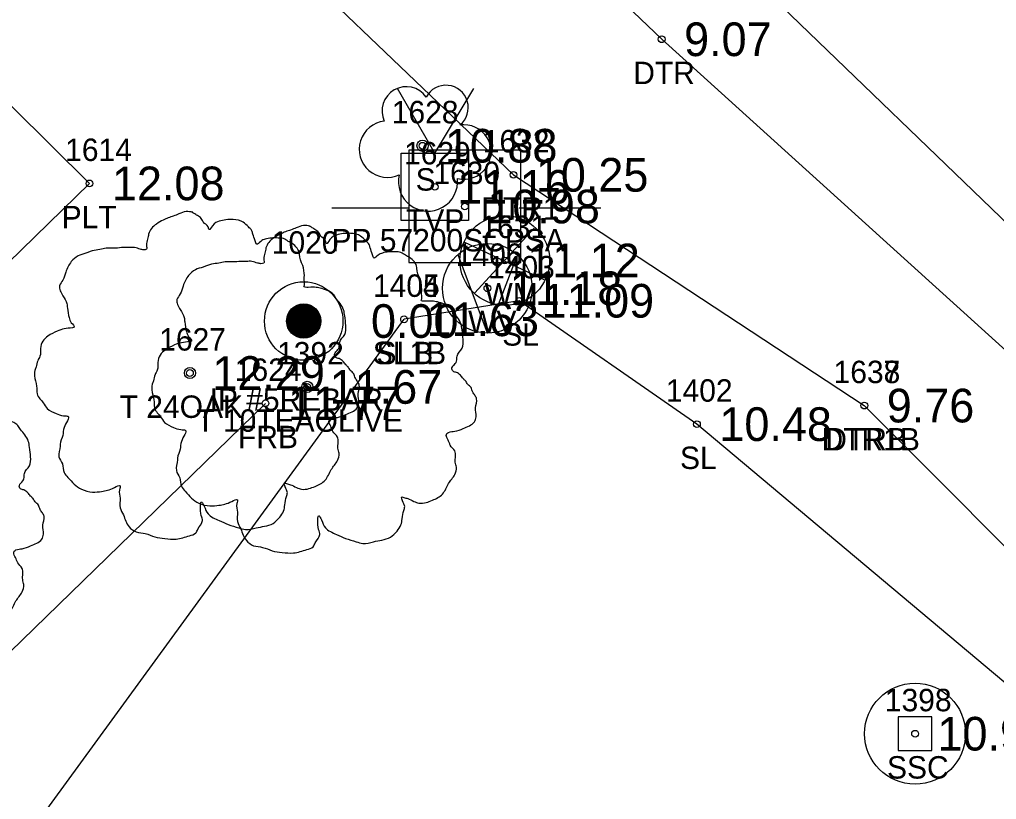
# Model space of a CAD drawing. Extents: x 2608598 to 2610682, y 641451 to 643526.
# Drawn here: x 2608849.74 to 2608893.31, y 643255.02 to 643289.78 of the extents above; entities that cross this region are included whole.
import ezdxf

# ---------------------------------------------------------------- set-up
doc = ezdxf.new("R2010")
doc.units = 0
for name, color, linetype in [('RD_EX_BldgApp', 7, 'Continuous'), ('RD_EX_BldgApp_txCode', 7, 'Continuous'), ('RD_EX_DV_Prop_txCode', 7, 'Continuous'), ('RD_EX_DV_PropPin', 7, 'Continuous'), ('RD_EX_Fence_Other', 7, 'Continuous'), ('RD_EX_Fence_Other_txCode', 7, 'Continuous'), ('RD_EX_H2O', 7, 'Continuous'), ('RD_EX_H2O_txCode', 7, 'Continuous'), ('RD_EX_Road', 7, 'Continuous'), ('RD_EX_TX_BldgApp_ELEV', 7, 'Continuous'), ('RD_EX_TX_DV_Prop_ELEV', 7, 'Continuous'), ('RD_EX_TX_Fence_Other_ELEV', 7, 'Continuous'), ('RD_EX_TX_H2O_ELEV', 7, 'Continuous'), ('RD_EX_TX_UT_ELEV', 7, 'Continuous'), ('RD_EX_TX_VEG_ELEV', 7, 'Continuous'), ('RD_EX_UT', 7, 'Continuous'), ('RD_EX_UT_txCode', 7, 'Continuous'), ('RD_EX_VEG', 7, 'Continuous'), ('RD_EX_VEG_txCode', 7, 'Continuous'), ('RD_HC_Survey_ELEV', 7, 'Continuous'), ('RD_SMD_Locator', 7, 'Continuous')]:
    doc.layers.add(name, color=color, linetype=linetype)

msp = doc.modelspace()

# ---------------------------------------------------------------- linework, layer by layer
at = {"layer": 'RD_EX_BldgApp'}
msp.add_lwpolyline([(2608782.007, 643313.14), (2608787.031, 643319.174), (2608796.295, 643327.605), (2608820.69, 643304.856), (2608835.733, 643299.436), (2608852.861, 643282.476), (2608829.792, 643260.004)], dxfattribs=at)
at = {"layer": 'RD_EX_DV_PropPin'}
for p, q in [((2608862.099, 643275.649), (2608862.099, 643277.034)), ((2608862.134, 643275.634), (2608862.134, 643277.049)), ((2608862.169, 643275.621), (2608862.169, 643277.062)), ((2608862.204, 643275.61), (2608862.204, 643277.073)), ((2608862.239, 643275.601), (2608862.239, 643277.082)), ((2608862.274, 643275.594), (2608862.274, 643277.09)), ((2608862.309, 643275.588), (2608862.309, 643277.095)), ((2608862.344, 643275.584), (2608862.344, 643277.099)), ((2608862.379, 643275.581), (2608862.379, 643277.102)), ((2608862.414, 643275.581), (2608862.414, 643277.103)), ((2608862.449, 643275.581), (2608862.449, 643277.102)), ((2608862.484, 643275.584), (2608862.484, 643277.099)), ((2608862.519, 643275.588), (2608862.519, 643277.095)), ((2608862.554, 643275.594), (2608862.554, 643277.09)), ((2608862.589, 643275.601), (2608862.589, 643277.082)), ((2608862.624, 643275.61), (2608862.624, 643277.073)), ((2608862.659, 643275.621), (2608862.659, 643277.062)), ((2608862.694, 643275.634), (2608862.694, 643277.049)), ((2608862.729, 643275.649), (2608862.729, 643277.034)), ((2608861.714, 643276.044), (2608861.714, 643276.64)), ((2608861.749, 643275.972), (2608861.749, 643276.711)), ((2608861.784, 643275.915), (2608861.784, 643276.768)), ((2608861.819, 643275.868), (2608861.819, 643276.816)), ((2608861.854, 643275.827), (2608861.854, 643276.857)), ((2608861.889, 643275.791), (2608861.889, 643276.892)), ((2608861.924, 643275.76), (2608861.924, 643276.924)), ((2608861.959, 643275.732), (2608861.959, 643276.952)), ((2608861.994, 643275.707), (2608861.994, 643276.976)), ((2608862.029, 643275.685), (2608862.029, 643276.998)), ((2608862.064, 643275.666), (2608862.064, 643277.017)), ((2608862.764, 643275.666), (2608862.764, 643277.017)), ((2608862.799, 643275.685), (2608862.799, 643276.998)), ((2608862.834, 643275.707), (2608862.834, 643276.976)), ((2608862.869, 643275.732), (2608862.869, 643276.952)), ((2608862.904, 643275.76), (2608862.904, 643276.924)), ((2608862.939, 643275.791), (2608862.939, 643276.892)), ((2608862.974, 643275.827), (2608862.974, 643276.857)), ((2608863.009, 643275.868), (2608863.009, 643276.816)), ((2608863.044, 643275.915), (2608863.044, 643276.768)), ((2608863.079, 643275.972), (2608863.079, 643276.711)), ((2608863.114, 643276.044), (2608863.114, 643276.64)), ((2608861.679, 643276.146), (2608861.679, 643276.538)), ((2608863.149, 643276.146), (2608863.149, 643276.538))]:
    msp.add_line(p, q, dxfattribs=at)
for radius in [1.75, 0.761]:
    msp.add_circle((2608862.414, 643276.342), radius, dxfattribs=at)
at = {"layer": 'RD_EX_Fence_Other'}
msp.add_line((2608818.727, 643231.925), (2608860.712, 643272.674), dxfattribs=at)
at = {"layer": 'RD_EX_H2O'}
for points in [[(2608820.546, 643343.992), (2608817.399, 643346.329), (2608813.824, 643346.047), (2608811.242, 643342.853), (2608813.008, 643339.533), (2608816.498, 643335.639), (2608871.769, 643282.859), (2608887.42, 643272.574)], [(2608820.546, 643343.992), (2608878.381, 643288.901), (2608899.698, 643269.636), (2608901.301, 643266.137), (2608896.987, 643262.995), (2608887.42, 643272.574)]]:
    msp.add_lwpolyline(points, dxfattribs=at)
at = {"layer": 'RD_EX_Road'}
msp.add_lwpolyline([(2608806.889, 643364.989), (2608810.184, 643361.1), (2608820.754, 643351.249), (2608881.81, 643292.235), (2608917.833, 643257.495), (2608933.208, 643242.709), (2608954.068, 643222.833), (2609026.064, 643154.189), (2609039.601, 643139.963), (2609073.879, 643106.954), (2609100.48, 643081.888), (2609124.194, 643058.866), (2609171.612, 643013.711), (2609183.195, 643002.284), (2609197.913, 642988.365), (2609247.586, 642940.954), (2609328.02, 642863.599), (2609402.609, 642790.299), (2609474.235, 642720.69), (2609483.838, 642711.579), (2609495.782, 642699.917), (2609509.808, 642686.45)], dxfattribs=at)
at = {"layer": 'RD_EX_UT'}
for p, q in [((2608868.259, 643283.822), (2608866.593, 643286.707)), ((2608868.259, 643283.822), (2608870, 643286.707)), ((2608872.097, 643283.955), (2608867.097, 643283.955)), ((2608867.097, 643283.955), (2608867.097, 643278.955)), ((2608872.097, 643278.955), (2608872.097, 643283.955)), ((2608863.666, 643281.393), (2608867.135, 643281.393)), ((2608872.026, 643281.393), (2608875.666, 643281.393)), ((2608870.031, 643277.582), (2608872.698, 643280.478)), ((2608869.549, 643279.877), (2608873.18, 643278.164)), ((2608870.607, 643275.809), (2608869.303, 643279.291)), ((2608870.607, 643275.809), (2608871.929, 643279.254)), ((2608867.097, 643278.955), (2608872.097, 643278.955)), ((2608890.434, 643258.699), (2608888.933, 643258.699)), ((2608888.933, 643258.699), (2608888.933, 643257.199)), ((2608890.433, 643257.198), (2608890.434, 643258.699)), ((2608888.933, 643257.199), (2608890.433, 643257.198))]:
    msp.add_line(p, q, dxfattribs=at)
msp.add_lwpolyline([(2608866.759, 643280.822), (2608866.759, 643283.822), (2608869.759, 643283.822), (2608869.759, 643280.822)], close=True, dxfattribs=at)
for centre, radius in [((2608871.383, 643279.04), 2), ((2608870.607, 643277.801), 2), ((2608889.683, 643257.949), 2.25)]:
    msp.add_circle(centre, radius, dxfattribs=at)
at = {"layer": 'RD_EX_VEG'}
msp.add_line((2608836.459, 643234.694), (2608866.889, 643276.419), dxfattribs=at)
msp.add_lwpolyline([(2608836.459, 643234.694), (2608851.513, 643240.999), (2608863.902, 643241.231), (2608890.306, 643237.148), (2608905.295, 643250.492), (2608879.955, 643271.747), (2608872.023, 643277.245), (2608866.889, 643276.419)], dxfattribs=at)
for centre, radius in [((2608867.713, 643284.155), 0.25), ((2608857.339, 643274.025), 0.25), ((2608857.326, 643274.006), 0.0001), ((2608862.573, 643273.406), 0.25), ((2608862.56, 643273.388), 0.0001)]:
    msp.add_circle(centre, radius, dxfattribs=at)
for centre, radius, start, end in [((2608866.992, 643285.702), 1.084, 34.9763, 204.756), ((2608868.758, 643285.857), 0.995, 308.7626, 152.0467), ((2608866.149, 643283.999), 1.257, 96.4518, 294.734), ((2608869.553, 643283.876), 1.218, 256.5667, 98.1046), ((2608867.959, 643282.559), 1.318, 166.8827, 5.7589)]:
    msp.add_arc(centre, radius, start, end, dxfattribs=at)
for points in [[(2608857.471, 643281.192), (2608857.171, 643281.217), (2608856.846, 643281.117), (2608856.596, 643281.017), (2608856.371, 643280.942), (2608856.146, 643280.842), (2608855.847, 643280.667), (2608855.622, 643280.467), (2608855.497, 643280.217), (2608855.447, 643279.993), (2608855.397, 643279.718), (2608855.397, 643279.543), (2608855.272, 643279.518), (2608855.122, 643279.543), (2608854.872, 643279.618), (2608854.622, 643279.618), (2608854.372, 643279.618), (2608854.022, 643279.593), (2608853.672, 643279.593), (2608853.398, 643279.543), (2608853.073, 643279.493), (2608852.698, 643279.368), (2608852.348, 643279.243), (2608852.048, 643278.993), (2608851.798, 643278.518), (2608851.673, 643278.168), (2608851.523, 643277.918), (2608851.673, 643277.469), (2608851.848, 643277.119), (2608851.873, 643276.919), (2608851.948, 643276.494), (2608852.048, 643276.269), (2608852.173, 643276.069), (2608852.098, 643276.044), (2608851.723, 643275.994), (2608851.423, 643275.894), (2608850.999, 643275.669), (2608850.774, 643275.445), (2608850.674, 643275.12), (2608850.649, 643274.77), (2608850.549, 643274.57), (2608850.474, 643274.295), (2608850.449, 643274.22), (2608850.399, 643273.895), (2608850.499, 643273.445), (2608850.524, 643273.096), (2608850.649, 643272.871), (2608850.799, 643272.696), (2608850.974, 643272.446), (2608851.373, 643272.221), (2608851.698, 643272.121), (2608851.898, 643272.096), (2608851.723, 643271.596), (2608851.673, 643271.246), (2608851.548, 643270.847), (2608851.548, 643270.772), (2608851.498, 643270.297), (2608851.648, 643269.972), (2608851.723, 643269.597), (2608851.898, 643269.372), (2608852.173, 643269.072), (2608852.498, 643268.847), (2608852.998, 643268.722), (2608853.398, 643268.747), (2608853.972, 643268.922), (2608854.222, 643268.997), (2608854.197, 643268.822), (2608854.222, 643268.448), (2608854.222, 643268.023), (2608854.372, 643267.698), (2608854.472, 643267.423), (2608854.622, 643267.173), (2608854.947, 643266.948), (2608855.347, 643266.873), (2608855.772, 643266.723), (2608856.221, 643266.648), (2608856.721, 643266.623), (2608857.321, 643266.773), (2608857.596, 643266.898), (2608857.696, 643267.073), (2608857.896, 643267.448), (2608857.846, 643267.673), (2608857.871, 643268.273), (2608857.971, 643268.098), (2608858.146, 643267.748), (2608858.645, 643267.448), (2608859.045, 643267.273), (2608859.52, 643267.123), (2608859.82, 643267.048), (2608860.295, 643267.123), (2608860.669, 643267.198), (2608861.044, 643267.323), (2608861.344, 643267.598), (2608861.519, 643267.873), (2608861.569, 643268.148), (2608861.644, 643268.523), (2608861.694, 643268.697)], [(2608861.694, 643268.697), (2608861.619, 643268.872), (2608861.569, 643269.122), (2608861.644, 643269.097), (2608861.819, 643269.047), (2608862.094, 643268.922), (2608862.319, 643268.847), (2608862.644, 643268.872), (2608862.918, 643268.972), (2608863.368, 643269.247), (2608863.643, 643269.722), (2608863.918, 643270.122), (2608863.993, 643270.447), (2608863.943, 643270.672), (2608863.918, 643271.171), (2608863.718, 643271.421), (2608863.668, 643271.546), (2608863.568, 643271.946), (2608863.643, 643271.996), (2608863.918, 643272.046), (2608864.293, 643272.171), (2608864.568, 643272.296), (2608864.793, 643272.471), (2608864.868, 643272.696), (2608864.843, 643273.096), (2608864.893, 643273.495), (2608864.818, 643273.645), (2608864.718, 643273.795), (2608864.643, 643273.995), (2608864.493, 643274.145), (2608864.393, 643274.295), (2608864.293, 643274.395), (2608864.168, 643274.545), (2608863.993, 643274.67), (2608863.843, 643274.72), (2608863.793, 643274.87), (2608863.943, 643275.07), (2608863.993, 643275.17), (2608864.018, 643275.395), (2608864.243, 643275.744), (2608864.293, 643276.144), (2608864.243, 643276.569), (2608864.193, 643276.844), (2608864.043, 643277.119), (2608863.843, 643277.369), (2608863.718, 643277.544), (2608863.543, 643277.669), (2608863.218, 643277.794), (2608862.968, 643277.843), (2608862.619, 643277.843), (2608862.419, 643277.893), (2608862.444, 643277.943), (2608862.444, 643278.093), (2608862.444, 643278.368), (2608862.369, 643278.818), (2608862.219, 643279.318), (2608862.219, 643279.343), (2608862.119, 643279.593), (2608861.894, 643279.793), (2608861.719, 643279.893), (2608861.519, 643280.018), (2608861.269, 643280.043), (2608860.969, 643280.043), (2608860.694, 643279.993), (2608860.494, 643279.893), (2608860.32, 643279.768), (2608860.245, 643279.918), (2608860.145, 643280.217), (2608860.095, 643280.367), (2608859.945, 643280.542), (2608859.72, 643280.742), (2608859.27, 643280.867), (2608858.645, 643280.792), (2608858.345, 643280.592), (2608858.195, 643280.417), (2608858.146, 643280.542), (2608857.946, 643280.742), (2608857.846, 643280.917), (2608857.671, 643281.042), (2608857.521, 643281.142), (2608857.421, 643281.192)], [(2608862.705, 643280.574), (2608862.405, 643280.599), (2608862.08, 643280.499), (2608861.83, 643280.399), (2608861.605, 643280.324), (2608861.38, 643280.224), (2608861.08, 643280.049), (2608860.856, 643279.849), (2608860.731, 643279.599), (2608860.681, 643279.374), (2608860.631, 643279.099), (2608860.631, 643278.924), (2608860.506, 643278.899), (2608860.356, 643278.924), (2608860.106, 643278.999), (2608859.856, 643278.999), (2608859.606, 643278.999), (2608859.256, 643278.974), (2608858.906, 643278.974), (2608858.632, 643278.924), (2608858.307, 643278.874), (2608857.932, 643278.749), (2608857.582, 643278.624), (2608857.282, 643278.375), (2608857.032, 643277.9), (2608856.907, 643277.55), (2608856.757, 643277.3), (2608856.907, 643276.85), (2608857.082, 643276.5), (2608857.107, 643276.3), (2608857.182, 643275.876), (2608857.282, 643275.651), (2608857.407, 643275.451), (2608857.332, 643275.426), (2608856.957, 643275.376), (2608856.657, 643275.276), (2608856.233, 643275.051), (2608856.008, 643274.826), (2608855.908, 643274.501), (2608855.883, 643274.151), (2608855.783, 643273.952), (2608855.708, 643273.677), (2608855.683, 643273.602), (2608855.633, 643273.277), (2608855.733, 643272.827), (2608855.758, 643272.477), (2608855.883, 643272.252), (2608856.033, 643272.077), (2608856.208, 643271.827), (2608856.607, 643271.603), (2608856.932, 643271.503), (2608857.132, 643271.478), (2608856.957, 643270.978), (2608856.907, 643270.628), (2608856.782, 643270.228), (2608856.782, 643270.153), (2608856.732, 643269.678), (2608856.882, 643269.353), (2608856.957, 643268.979), (2608857.132, 643268.754), (2608857.407, 643268.454), (2608857.732, 643268.229), (2608858.232, 643268.104), (2608858.632, 643268.129), (2608859.206, 643268.304), (2608859.456, 643268.379), (2608859.431, 643268.204), (2608859.456, 643267.829), (2608859.456, 643267.404), (2608859.606, 643267.08), (2608859.706, 643266.805), (2608859.856, 643266.555), (2608860.181, 643266.33), (2608860.581, 643266.255), (2608861.005, 643266.105), (2608861.455, 643266.03), (2608861.955, 643266.005), (2608862.555, 643266.155), (2608862.83, 643266.28), (2608862.93, 643266.455), (2608863.13, 643266.83), (2608863.08, 643267.055), (2608863.105, 643267.654), (2608863.204, 643267.479), (2608863.379, 643267.129), (2608863.879, 643266.83), (2608864.279, 643266.655), (2608864.754, 643266.505), (2608865.054, 643266.43), (2608865.528, 643266.505), (2608865.903, 643266.58), (2608866.278, 643266.705), (2608866.578, 643266.98), (2608866.753, 643267.254), (2608866.803, 643267.529), (2608866.878, 643267.904), (2608866.928, 643268.079)], [(2608866.928, 643268.079), (2608866.853, 643268.254), (2608866.803, 643268.504), (2608866.878, 643268.479), (2608867.053, 643268.429), (2608867.328, 643268.304), (2608867.553, 643268.229), (2608867.877, 643268.254), (2608868.152, 643268.354), (2608868.602, 643268.629), (2608868.877, 643269.104), (2608869.152, 643269.503), (2608869.227, 643269.828), (2608869.177, 643270.053), (2608869.152, 643270.553), (2608868.952, 643270.803), (2608868.902, 643270.928), (2608868.802, 643271.328), (2608868.877, 643271.378), (2608869.152, 643271.428), (2608869.527, 643271.553), (2608869.802, 643271.677), (2608870.027, 643271.852), (2608870.101, 643272.077), (2608870.077, 643272.477), (2608870.126, 643272.877), (2608870.052, 643273.027), (2608869.952, 643273.177), (2608869.877, 643273.377), (2608869.727, 643273.527), (2608869.627, 643273.677), (2608869.527, 643273.777), (2608869.402, 643273.927), (2608869.227, 643274.051), (2608869.077, 643274.101), (2608869.027, 643274.251), (2608869.177, 643274.451), (2608869.227, 643274.551), (2608869.252, 643274.776), (2608869.477, 643275.126), (2608869.527, 643275.526), (2608869.477, 643275.951), (2608869.427, 643276.226), (2608869.277, 643276.5), (2608869.077, 643276.75), (2608868.952, 643276.925), (2608868.777, 643277.05), (2608868.452, 643277.175), (2608868.202, 643277.225), (2608867.852, 643277.225), (2608867.653, 643277.275), (2608867.678, 643277.325), (2608867.678, 643277.475), (2608867.678, 643277.75), (2608867.603, 643278.2), (2608867.453, 643278.699), (2608867.453, 643278.724), (2608867.353, 643278.974), (2608867.128, 643279.174), (2608866.953, 643279.274), (2608866.753, 643279.399), (2608866.503, 643279.424), (2608866.203, 643279.424), (2608865.928, 643279.374), (2608865.728, 643279.274), (2608865.553, 643279.149), (2608865.478, 643279.299), (2608865.379, 643279.599), (2608865.329, 643279.749), (2608865.179, 643279.924), (2608864.954, 643280.124), (2608864.504, 643280.249), (2608863.879, 643280.174), (2608863.579, 643279.974), (2608863.429, 643279.799), (2608863.379, 643279.924), (2608863.179, 643280.124), (2608863.08, 643280.299), (2608862.905, 643280.424), (2608862.755, 643280.524), (2608862.655, 643280.574)], [(2608847.631, 643262.843), (2608847.556, 643263.018), (2608847.506, 643263.268), (2608847.581, 643263.243), (2608847.756, 643263.193), (2608848.031, 643263.068), (2608848.256, 643262.993), (2608848.581, 643263.018), (2608848.856, 643263.118), (2608849.306, 643263.393), (2608849.58, 643263.867), (2608849.855, 643264.267), (2608849.93, 643264.592), (2608849.88, 643264.817), (2608849.855, 643265.317), (2608849.655, 643265.567), (2608849.605, 643265.691), (2608849.505, 643266.091), (2608849.58, 643266.141), (2608849.855, 643266.191), (2608850.23, 643266.316), (2608850.505, 643266.441), (2608850.73, 643266.616), (2608850.805, 643266.841), (2608850.78, 643267.241), (2608850.83, 643267.641), (2608850.755, 643267.791), (2608850.655, 643267.94), (2608850.58, 643268.14), (2608850.43, 643268.29), (2608850.33, 643268.44), (2608850.23, 643268.54), (2608850.105, 643268.69), (2608849.93, 643268.815), (2608849.78, 643268.865), (2608849.73, 643269.015), (2608849.88, 643269.215), (2608849.93, 643269.315), (2608849.955, 643269.54), (2608850.18, 643269.89), (2608850.23, 643270.289), (2608850.18, 643270.714), (2608850.13, 643270.989), (2608849.98, 643271.264), (2608849.78, 643271.514), (2608849.655, 643271.689), (2608849.48, 643271.814), (2608849.156, 643271.939), (2608848.906, 643271.989), (2608848.556, 643271.989), (2608848.356, 643272.039), (2608848.381, 643272.089), (2608848.381, 643272.239), (2608848.381, 643272.514), (2608848.306, 643272.963), (2608848.156, 643273.463), (2608848.156, 643273.488), (2608848.056, 643273.738), (2608847.831, 643273.938), (2608847.656, 643274.038), (2608847.456, 643274.163), (2608847.206, 643274.188), (2608846.907, 643274.188), (2608846.632, 643274.138), (2608846.432, 643274.038), (2608846.257, 643273.913), (2608846.182, 643274.063), (2608846.082, 643274.363), (2608846.032, 643274.513), (2608845.882, 643274.688), (2608845.657, 643274.887), (2608845.207, 643275.012), (2608844.583, 643274.937), (2608844.283, 643274.738), (2608844.133, 643274.563), (2608844.083, 643274.688), (2608843.883, 643274.887), (2608843.783, 643275.062), (2608843.608, 643275.187), (2608843.458, 643275.287), (2608843.358, 643275.337)]]:
    msp.add_spline(points, degree=3, dxfattribs=at)
at = {"layer": 'RD_SMD_Locator'}
for centre in [(2608878.381, 643288.901), (2608867.713, 643284.155), (2608871.769, 643282.859), (2608852.861, 643282.476), (2608868.259, 643282.322), (2608869.606, 643281.446), (2608871.383, 643279.04), (2608870.607, 643277.802), (2608872.023, 643277.245), (2608862.414, 643276.342), (2608866.889, 643276.419), (2608866.889, 643276.419), (2608857.339, 643274.025), (2608862.573, 643273.406), (2608860.712, 643272.674), (2608887.42, 643272.574), (2608887.42, 643272.574), (2608879.955, 643271.747), (2608889.683, 643257.949)]:
    msp.add_circle(centre, 0.15, dxfattribs=at)

# ---------------------------------------------------------------- texts
at = {"layer": 'RD_EX_BldgApp_txCode'}
for s, p in [('1614', (2608851.774, 643283.476)), ('PLT', (2608851.617, 643280.476))]:
    msp.add_text(s, height=1, dxfattribs=at).set_placement(p)
at = {"layer": 'RD_EX_DV_Prop_txCode'}
for s, p in [('1020', (2608860.989, 643279.342)), ('IP #5REBAR', (2608858.217, 643272.342))]:
    msp.add_text(s, height=1, dxfattribs=at).set_placement(p)
at = {"layer": 'RD_EX_Fence_Other_txCode'}
for s, p in [('1624', (2608859.342, 643273.674)), ('FRB', (2608859.484, 643270.674))]:
    msp.add_text(s, height=1, dxfattribs=at).set_placement(p)
at = {"layer": 'RD_EX_H2O_txCode'}
for s, p in [('DTR', (2608877.113, 643286.901)), ('1632', (2608870.399, 643283.859)), ('DTR1', (2608870.336, 643280.859)), ('1637', (2608886.05, 643273.574)), ('1638', (2608886.05, 643273.574)), ('DTR1B', (2608885.514, 643270.574)), ('DTRB', (2608885.68, 643270.574))]:
    msp.add_text(s, height=1, dxfattribs=at).set_placement(p)
at = {"layer": 'RD_EX_TX_BldgApp_ELEV'}
msp.add_text('12.08', height=1.5, dxfattribs=at).set_placement((2608853.861, 643281.726))
at = {"layer": 'RD_EX_TX_DV_Prop_ELEV'}
msp.add_text('0.00', height=1.5, dxfattribs=at).set_placement((2608865.414, 643275.592))
at = {"layer": 'RD_EX_TX_Fence_Other_ELEV'}
msp.add_text('11.77', height=1.5, dxfattribs=at).set_placement((2608861.712, 643271.924))
at = {"layer": 'RD_EX_TX_H2O_ELEV'}
for s, p in [('9.07', (2608879.381, 643288.151)), ('10.25', (2608872.769, 643282.109)), ('9.76', (2608888.42, 643271.824)), ('9.76', (2608888.42, 643271.824))]:
    msp.add_text(s, height=1.5, dxfattribs=at).set_placement(p)
at = {"layer": 'RD_EX_TX_UT_ELEV'}
for s, p in [('11.16', (2608869.259, 643281.572)), ('11.12', (2608872.383, 643278.29)), ('11.18', (2608871.607, 643277.052)), ('10.90', (2608890.683, 643257.199))]:
    msp.add_text(s, height=1.5, dxfattribs=at).set_placement(p)
at = {"layer": 'RD_EX_TX_VEG_ELEV'}
for s, p in [('10.88', (2608868.713, 643283.405)), ('11.09', (2608873.023, 643276.495)), ('11.63', (2608867.889, 643275.669)), ('11.63', (2608867.889, 643275.669)), ('12.29', (2608858.339, 643273.275)), ('11.67', (2608863.573, 643272.656)), ('10.48', (2608880.955, 643270.997))]:
    msp.add_text(s, height=1.5, dxfattribs=at).set_placement(p)
at = {"layer": 'RD_EX_UT_txCode'}
for s, p in [('1629', (2608866.889, 643283.322)), ('1630', (2608868.197, 643282.446)), ('TVP', (2608866.976, 643280.322)), ('1631', (2608870.296, 643280.04)), ('PP 57200SCPSA', (2608863.653, 643279.446)), ('1406', (2608869.197, 643278.802)), ('WM', (2608870.477, 643277.04)), ('WV', (2608869.748, 643275.802)), ('1398', (2608888.337, 643258.949)), ('SSC', (2608888.432, 643255.949))]:
    msp.add_text(s, height=1, dxfattribs=at).set_placement(p)
at = {"layer": 'RD_EX_VEG_txCode'}
for s, p in [('1628', (2608866.343, 643285.155)), ('S', (2608867.406, 643282.155)), ('1403', (2608870.638, 643278.245)), ('1404', (2608865.503, 643277.419)), ('1405', (2608865.503, 643277.419)), ('SL', (2608871.267, 643275.245)), ('1627', (2608855.969, 643275.025)), ('1392', (2608861.226, 643274.406)), ('SL1B', (2608865.495, 643274.419)), ('SLB', (2608865.66, 643274.419)), ('1402', (2608878.569, 643272.747)), ('T 24OAK', (2608854.205, 643272.025)), ('T 10TEAOLIVE', (2608857.624, 643271.406)), ('SL', (2608879.199, 643269.747))]:
    msp.add_text(s, height=1, dxfattribs=at).set_placement(p)
at = {"layer": 'RD_HC_Survey_ELEV'}
msp.add_text('10.98', height=1.5, dxfattribs=at).set_placement((2608870.606, 643280.696))

doc.saveas('drawing.dxf')
